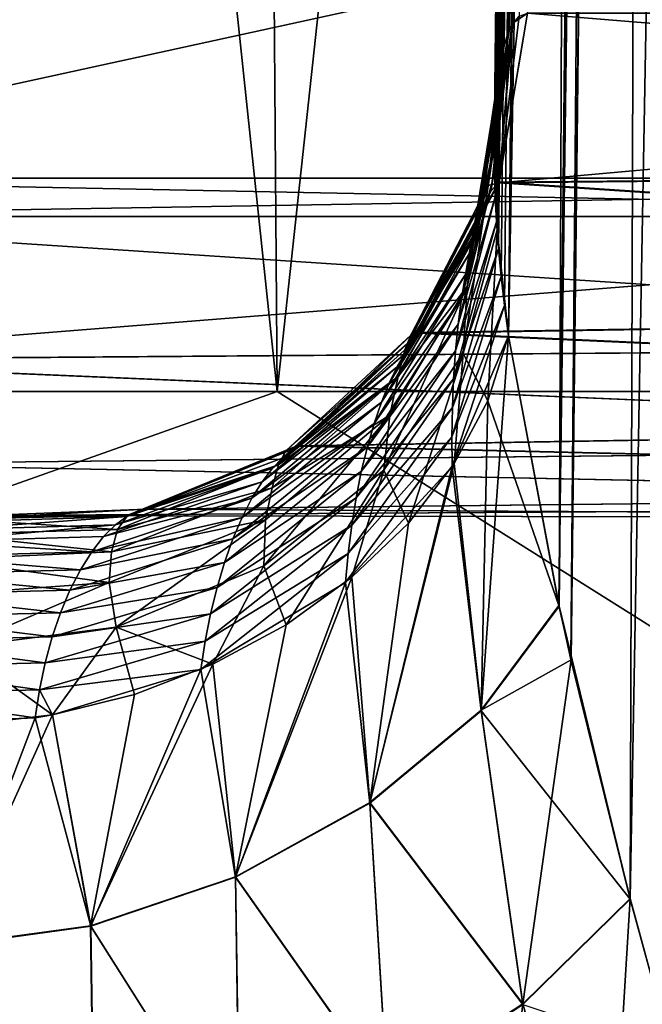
# Model space of a CAD drawing. Header units: metres. Extents: x -92 to 264, y -100 to 50.
# Tile 84 of 656: x -21.223 to -20.979, y -76.946 to -76.561. Entities that reach past the tile are written whole.
import ezdxf

# ---------------------------------------------------------------- set-up
doc = ezdxf.new("R2010")
doc.units = ezdxf.units.M
doc.layers.add('solid_21062050_01', color=7, linetype='CONTINUOUS')

msp = doc.modelspace()

# ---------------------------------------------------------------- linework, layer by layer
at = {"layer": 'solid_21062050_01'}
for points in [[(-22.443529, -64.201744, 6.512856), (-22.345564, -76.706161, 6.464782), (-21.122013, -76.706161, 8.669203)], [(-21.214607, -64.201744, 8.726948), (-22.443529, -64.201744, 6.512856), (-21.122013, -76.706161, 8.669203)], [(-22.443529, -64.201744, -15.505316), (-21.214607, -64.201744, -17.719408), (-22.345564, -76.706161, -15.457243)], [(-21.214607, -64.201744, -17.719408), (-21.122013, -76.706161, -17.661663), (-22.345564, -76.706161, -15.457243)], [(-21.214607, -64.201744, 8.726948), (-21.122013, -76.706161, 8.669203), (-19.681713, -76.706161, 10.73854)], [(-19.767994, -64.201744, 10.805351), (-21.214607, -64.201744, 8.726948), (-19.681713, -76.706161, 10.73854)], [(-21.214607, -64.201744, -17.719408), (-19.767994, -64.201744, -19.797812), (-21.122013, -76.706161, -17.661663)], [(-19.767994, -64.201744, -19.797812), (-19.681715, -76.706161, -19.730997), (-21.122013, -76.706161, -17.661663)], [(-21.037077, -76.611649, -12.223052), (-21.036978, -76.620514, -12.216389), (-21.007435, -73.99778, -12.249672)], [(-21.036964, -76.603302, -12.229671), (-21.037077, -76.611649, -12.223052), (-21.007435, -73.99778, -12.249672)], [(-21.037073, -76.609962, 3.232187), (-21.007435, -73.99778, 3.257211), (-21.006599, -73.997665, 3.22595)], [(-21.035866, -76.642868, 3.208038), (-21.037073, -76.609962, 3.232187), (-21.006599, -73.997665, 3.22595)], [(-21.037073, -76.609962, 3.232187), (-21.036211, -76.589699, 3.249374), (-21.007435, -73.99778, 3.257211)], [(-21.036978, -76.620514, -12.216389), (-21.036663, -76.629898, -12.20969), (-21.007435, -73.99778, -12.249672)], [(-21.036642, -76.59552, -12.236281), (-21.036964, -76.603302, -12.229671), (-21.007435, -73.99778, -12.249672)], [(-21.036663, -76.629898, -12.20969), (-21.006599, -73.997665, -12.21841), (-21.007435, -73.99778, -12.249672)], [(-21.036663, -76.629898, -12.20969), (-21.036119, -76.639786, -12.202909), (-21.006599, -73.997665, -12.21841)], [(-21.036642, -76.59552, -12.236281), (-21.007435, -73.99778, -12.249672), (-21.003542, -73.997993, -12.27996)], [(-21.036108, -76.588303, -12.242896), (-21.036642, -76.59552, -12.236281), (-21.003542, -73.997993, -12.27996)], [(-21.036211, -76.589699, 3.249374), (-21.035526, -76.582687, 3.255705), (-21.007435, -73.99778, 3.257211)], [(-21.036119, -76.639786, -12.202909), (-21.035343, -76.650177, -12.196063), (-21.006599, -73.997665, -12.21841)], [(-21.03536, -76.581696, -12.24952), (-21.036108, -76.588303, -12.242896), (-21.003542, -73.997993, -12.27996)], [(-21.035866, -76.642868, 3.208038), (-21.006599, -73.997665, 3.22595), (-21.000807, -73.997513, 3.194861)], [(-21.035866, -76.642868, 3.208038), (-21.000807, -73.997513, 3.194861), (-21.031431, -76.684372, 3.182405)], [(-21.035526, -76.582687, 3.255705), (-21.033833, -76.572517, 3.266982), (-21.007435, -73.99778, 3.257211)], [(-21.034391, -76.575775, -12.256192), (-21.03536, -76.581696, -12.24952), (-21.003542, -73.997993, -12.27996)], [(-21.035343, -76.650177, -12.196063), (-21.034313, -76.661072, -12.189104), (-21.006599, -73.997665, -12.21841)], [(-21.033195, -76.570549, -12.262889), (-21.034391, -76.575775, -12.256192), (-21.003542, -73.997993, -12.27996)], [(-21.034313, -76.661072, -12.189104), (-21.033012, -76.67247, -12.182031), (-21.006599, -73.997665, -12.21841)], [(-21.033833, -76.572517, 3.266982), (-21.003542, -73.997993, 3.287499), (-21.007435, -73.99778, 3.257211)], [(-21.033833, -76.572517, 3.266982), (-21.031143, -76.564362, 3.279784), (-21.003542, -73.997993, 3.287499)], [(-21.031771, -76.566193, -12.269608), (-21.033195, -76.570549, -12.262889), (-21.003542, -73.997993, -12.27996)], [(-21.033012, -76.67247, -12.182031), (-21.031431, -76.684372, -12.174865), (-21.006599, -73.997665, -12.21841)], [(-21.031771, -76.566193, -12.269608), (-21.003542, -73.997993, -12.27996), (-20.99515, -73.998253, -12.30912)], [(-21.030106, -76.562683, -12.276351), (-21.031771, -76.566193, -12.269608), (-20.99515, -73.998253, -12.30912)], [(-21.031431, -76.684372, 3.182405), (-21.000807, -73.997513, 3.194861), (-20.983063, -73.99749, 3.150751)], [(-21.011726, -76.78994, 3.131371), (-21.031431, -76.684372, 3.182405), (-20.983063, -73.99749, 3.150751)], [(-21.031431, -76.684372, -12.174865), (-21.000807, -73.997513, -12.187322), (-21.006599, -73.997665, -12.21841)], [(-21.011671, -76.790176, -12.12373), (-21.000807, -73.997513, -12.187322), (-21.031431, -76.684372, -12.174865)], [(-21.031143, -76.564362, 3.279784), (-21.029753, -76.561989, 3.285198), (-21.003542, -73.997993, 3.287499)], [(-21.02725, -76.559288, -12.286167), (-21.030106, -76.562683, -12.276351), (-20.99515, -73.998253, -12.30912)], [(-21.029753, -76.561989, 3.285198), (-21.024006, -76.558136, 3.303132), (-21.003542, -73.997993, 3.287499)], [(-21.011726, -76.78994, 3.131371), (-20.983063, -73.99749, 3.150751), (-20.974632, -73.997589, 3.136761)], [(-21.006994, -76.811134, 3.123208), (-21.011726, -76.78994, 3.131371), (-20.974632, -73.997589, 3.136761)], [(-21.011671, -76.790176, -12.12373), (-20.982904, -73.99749, -12.142922), (-21.000807, -73.997513, -12.187322)], [(-21.011671, -76.790176, -12.12373), (-21.007029, -76.810966, -12.115724), (-20.982904, -73.99749, -12.142922)], [(-21.007029, -76.810966, -12.115724), (-20.974632, -73.997589, -12.129222), (-20.982904, -73.99749, -12.142922)], [(-21.007029, -76.810966, -12.115724), (-20.983839, -76.904831, -12.084863), (-20.974632, -73.997589, -12.129222)], [(-20.983902, -76.904594, 3.092472), (-21.006994, -76.811134, 3.123208), (-20.974632, -73.997589, 3.136761)], [(-20.983902, -76.904594, 3.092472), (-20.974632, -73.997589, 3.136761), (-20.931293, -73.99778, 3.089674)], [(-20.967165, -76.965866, 3.076203), (-20.983902, -76.904594, 3.092472), (-20.931293, -73.99778, 3.089674)], [(-20.983839, -76.904831, -12.084863), (-20.967215, -76.965691, -12.068707), (-20.974632, -73.997589, -12.129222)], [(-20.534708, -76.435089, 5.576525), (-21.39328, -76.622589, 3.426971), (-21.448395, -76.435089, 3.447383)], [(-21.448395, -76.435089, -12.439843), (-21.39328, -76.622589, -12.419432), (-20.481941, -76.622589, -14.543102)], [(-21.448395, -76.435089, -12.439843), (-20.481941, -76.622589, -14.543102), (-20.534708, -76.435089, -14.568985)], [(-20.534708, -76.435089, 5.576525), (-20.481941, -76.622589, 5.550642), (-21.39328, -76.622589, 3.426971)], [(-21.035192, -76.624458, 3.307281), (-20.29538, -76.558136, 5.039832), (-21.024006, -76.558136, 3.303132)], [(-21.035192, -76.624458, 3.307281), (-21.024006, -76.558136, 3.303132), (-21.029753, -76.561989, 3.285198)], [(-20.304018, -76.617462, 5.043891), (-20.29538, -76.558136, 5.039832), (-21.035192, -76.624458, 3.307281)], [(-21.03511, -76.624214, -12.299711), (-21.02725, -76.559288, -12.286167), (-21.024006, -76.558136, -12.295592)], [(-20.302412, -76.617462, -14.039769), (-21.03511, -76.624214, -12.299711), (-21.024006, -76.558136, -12.295592)], [(-21.03511, -76.624214, -12.299711), (-21.030106, -76.562683, -12.276351), (-21.02725, -76.559288, -12.286167)], [(-20.302412, -76.617462, -14.039769), (-21.024006, -76.558136, -12.295592), (-20.293774, -76.558136, -14.035709)], [(-21.042376, -76.63279, 3.280916), (-21.029753, -76.561989, 3.285198), (-21.031143, -76.564362, 3.279784)], [(-21.0394, -76.625526, 3.293021), (-21.029753, -76.561989, 3.285198), (-21.042376, -76.63279, 3.280916)], [(-21.042376, -76.63279, 3.280916), (-21.031143, -76.564362, 3.279784), (-21.033833, -76.572517, 3.266982)], [(-21.0394, -76.625526, 3.293021), (-21.035192, -76.624458, 3.307281), (-21.029753, -76.561989, 3.285198)], [(-21.038307, -76.627579, -12.292337), (-21.031771, -76.566193, -12.269608), (-21.030106, -76.562683, -12.276351)], [(-21.038307, -76.627579, -12.292337), (-21.030106, -76.562683, -12.276351), (-21.03511, -76.624214, -12.299711)], [(-21.040304, -76.631607, -12.287831), (-21.033195, -76.570549, -12.262889), (-21.031771, -76.566193, -12.269608)], [(-21.040304, -76.631607, -12.287831), (-21.031771, -76.566193, -12.269608), (-21.038307, -76.627579, -12.292337)], [(-21.042421, -76.63707, -12.282638), (-21.034391, -76.575775, -12.256192), (-21.033195, -76.570549, -12.262889)], [(-21.042421, -76.63707, -12.282638), (-21.033195, -76.570549, -12.262889), (-21.040304, -76.631607, -12.287831)], [(-21.042421, -76.63707, -12.282638), (-21.03536, -76.581696, -12.24952), (-21.034391, -76.575775, -12.256192)], [(-21.042376, -76.63279, 3.280916), (-21.033833, -76.572517, 3.266982), (-21.036211, -76.589699, 3.249374)], [(-21.036211, -76.589699, 3.249374), (-21.033833, -76.572517, 3.266982), (-21.035526, -76.582687, 3.255705)], [(-21.044523, -76.643791, -12.276834), (-21.036108, -76.588303, -12.242896), (-21.03536, -76.581696, -12.24952)], [(-21.044523, -76.643791, -12.276834), (-21.03536, -76.581696, -12.24952), (-21.042421, -76.63707, -12.282638)], [(-21.046507, -76.651596, -12.270542), (-21.036642, -76.59552, -12.236281), (-21.036108, -76.588303, -12.242896)], [(-21.046507, -76.651596, -12.270542), (-21.036108, -76.588303, -12.242896), (-21.044523, -76.643791, -12.276834)], [(-21.044966, -76.645973, 3.269203), (-21.036211, -76.589699, 3.249374), (-21.037073, -76.609962, 3.232187)], [(-21.042376, -76.63279, 3.280916), (-21.036211, -76.589699, 3.249374), (-21.044966, -76.645973, 3.269203)], [(-21.0483, -76.660294, -12.263875), (-21.036964, -76.603302, -12.229671), (-21.036642, -76.59552, -12.236281)], [(-21.0483, -76.660294, -12.263875), (-21.036642, -76.59552, -12.236281), (-21.046507, -76.651596, -12.270542)], [(-21.0483, -76.660294, -12.263875), (-21.037077, -76.611649, -12.223052), (-21.036964, -76.603302, -12.229671)], [(-21.049213, -76.691238, 3.23845), (-21.037073, -76.609962, 3.232187), (-21.035866, -76.642868, 3.208038)], [(-21.047628, -76.665016, 3.255947), (-21.037073, -76.609962, 3.232187), (-21.049213, -76.691238, 3.23845)], [(-21.044966, -76.645973, 3.269203), (-21.037073, -76.609962, 3.232187), (-21.047628, -76.665016, 3.255947)], [(-21.049862, -76.669724, -12.25693), (-21.036978, -76.620514, -12.216389), (-21.037077, -76.611649, -12.223052)], [(-21.049862, -76.669724, -12.25693), (-21.037077, -76.611649, -12.223052), (-21.0483, -76.660294, -12.263875)], [(-20.328215, -76.671272, 5.055261), (-20.304018, -76.617462, 5.043891), (-21.035192, -76.624458, 3.307281)], [(-20.326607, -76.671272, -14.051143), (-21.03511, -76.624214, -12.299711), (-20.302412, -76.617462, -14.039769)], [(-21.051167, -76.679749, -12.249779), (-21.036663, -76.629898, -12.20969), (-21.036978, -76.620514, -12.216389)], [(-21.051167, -76.679749, -12.249779), (-21.036978, -76.620514, -12.216389), (-21.049862, -76.669724, -12.25693)], [(-21.39328, -76.622589, -12.419432), (-21.382833, -76.637695, -12.428707), (-20.640137, -76.637695, -14.198524)], [(-20.481941, -76.622589, -14.543102), (-21.39328, -76.622589, -12.419432), (-20.640137, -76.637695, -14.198524)], [(-21.39328, -76.622589, 3.426971), (-20.481941, -76.622589, 5.550642), (-21.382833, -76.637695, 3.436247)], [(-20.481941, -76.622589, 5.550642), (-20.641769, -76.637695, 5.202589), (-21.382833, -76.637695, 3.436247)], [(-21.0394, -76.625526, 3.293021), (-21.042376, -76.63279, 3.280916), (-21.072018, -76.689819, 3.298528)], [(-21.069649, -76.684029, 3.307032), (-21.0394, -76.625526, 3.293021), (-21.072018, -76.689819, 3.298528)], [(-21.069649, -76.684029, 3.307032), (-21.066582, -76.683289, 3.318926), (-21.035192, -76.624458, 3.307281)], [(-21.069649, -76.684029, 3.307032), (-21.035192, -76.624458, 3.307281), (-21.0394, -76.625526, 3.293021)], [(-20.328215, -76.671272, 5.055261), (-21.035192, -76.624458, 3.307281), (-21.066582, -76.683289, 3.318926)], [(-20.326607, -76.671272, -14.051143), (-21.066368, -76.683014, -12.311307), (-21.03511, -76.624214, -12.299711)], [(-21.038307, -76.627579, -12.292337), (-21.03511, -76.624214, -12.299711), (-21.066368, -76.683014, -12.311307)], [(-21.040304, -76.631607, -12.287831), (-21.038307, -76.627579, -12.292337), (-21.066368, -76.683014, -12.311307)], [(-21.0522, -76.690254, -12.242474), (-21.036119, -76.639786, -12.202909), (-21.036663, -76.629898, -12.20969)], [(-21.0522, -76.690254, -12.242474), (-21.036663, -76.629898, -12.20969), (-21.051167, -76.679749, -12.249779)], [(-21.040304, -76.631607, -12.287831), (-21.066368, -76.683014, -12.311307), (-21.072056, -76.691345, -12.309936)], [(-21.042421, -76.63707, -12.282638), (-21.040304, -76.631607, -12.287831), (-21.072056, -76.691345, -12.309936)], [(-21.072018, -76.689819, 3.298528), (-21.042376, -76.63279, 3.280916), (-21.044966, -76.645973, 3.269203)], [(-21.042421, -76.63707, -12.282638), (-21.072056, -76.691345, -12.309936), (-21.075033, -76.69651, -12.306156)], [(-21.044523, -76.643791, -12.276834), (-21.042421, -76.63707, -12.282638), (-21.075033, -76.69651, -12.306156)], [(-21.347698, -76.693871, -12.415673), (-20.640137, -76.637695, -14.198524), (-21.382833, -76.637695, -12.428707)], [(-20.612448, -76.688301, 5.188811), (-21.382833, -76.637695, 3.436247), (-20.641769, -76.637695, 5.202589)], [(-20.612448, -76.688301, 5.188811), (-21.347794, -76.693764, 3.423249), (-21.382833, -76.637695, 3.436247)], [(-20.610817, -76.688301, -14.184742), (-20.640137, -76.637695, -14.198524), (-21.347698, -76.693871, -12.415673)], [(-21.052954, -76.701149, -12.235053), (-21.035343, -76.650177, -12.196063), (-21.036119, -76.639786, -12.202909)], [(-21.052954, -76.701149, -12.235053), (-21.036119, -76.639786, -12.202909), (-21.0522, -76.690254, -12.242474)], [(-21.044523, -76.643791, -12.276834), (-21.075033, -76.69651, -12.306156), (-21.078127, -76.702881, -12.301196)], [(-21.046507, -76.651596, -12.270542), (-21.044523, -76.643791, -12.276834), (-21.078127, -76.702881, -12.301196)], [(-21.049213, -76.691238, 3.23845), (-21.035866, -76.642868, 3.208038), (-21.039585, -76.709732, 3.201699)], [(-21.039585, -76.709732, 3.201699), (-21.035866, -76.642868, 3.208038), (-21.031431, -76.684372, 3.182405)], [(-21.074589, -76.700279, 3.290768), (-21.044966, -76.645973, 3.269203), (-21.047628, -76.665016, 3.255947)], [(-21.072018, -76.689819, 3.298528), (-21.044966, -76.645973, 3.269203), (-21.074589, -76.700279, 3.290768)], [(-21.046507, -76.651596, -12.270542), (-21.078127, -76.702881, -12.301196), (-21.081167, -76.710312, -12.295294)], [(-21.0483, -76.660294, -12.263875), (-21.046507, -76.651596, -12.270542), (-21.081167, -76.710312, -12.295294)], [(-21.053425, -76.712364, -12.227548), (-21.034313, -76.661072, -12.189104), (-21.035343, -76.650177, -12.196063)], [(-21.053425, -76.712364, -12.227548), (-21.035343, -76.650177, -12.196063), (-21.052954, -76.701149, -12.235053)], [(-21.0483, -76.660294, -12.263875), (-21.081167, -76.710312, -12.295294), (-21.084044, -76.718658, -12.288657)], [(-21.049862, -76.669724, -12.25693), (-21.0483, -76.660294, -12.263875), (-21.084044, -76.718658, -12.288657)], [(-21.053608, -76.723824, -12.219976), (-21.033012, -76.67247, -12.182031), (-21.034313, -76.661072, -12.189104)], [(-21.053608, -76.723824, -12.219976), (-21.034313, -76.661072, -12.189104), (-21.053425, -76.712364, -12.227548)], [(-21.047628, -76.665016, 3.255947), (-21.049213, -76.691238, 3.23845), (-21.080229, -76.736984, 3.265198)], [(-21.077845, -76.715462, 3.280889), (-21.047628, -76.665016, 3.255947), (-21.080229, -76.736984, 3.265198)], [(-21.074589, -76.700279, 3.290768), (-21.047628, -76.665016, 3.255947), (-21.077845, -76.715462, 3.280889)], [(-21.049862, -76.669724, -12.25693), (-21.084044, -76.718658, -12.288657), (-21.086685, -76.72776, -12.281443)], [(-21.051167, -76.679749, -12.249779), (-21.049862, -76.669724, -12.25693), (-21.086685, -76.72776, -12.281443)], [(-20.365788, -76.714714, 5.072914), (-20.328215, -76.671272, 5.055261), (-21.066582, -76.683289, 3.318926)], [(-20.364176, -76.714714, -14.068803), (-21.066368, -76.683014, -12.311307), (-20.326607, -76.671272, -14.051143)], [(-21.053608, -76.723824, -12.219976), (-21.053511, -76.735489, -12.212354), (-21.033012, -76.67247, -12.182031)], [(-21.053511, -76.735489, -12.212354), (-21.031431, -76.684372, -12.174865), (-21.033012, -76.67247, -12.182031)], [(-21.051167, -76.679749, -12.249779), (-21.086685, -76.72776, -12.281443), (-21.089046, -76.737495, -12.273776)], [(-21.0522, -76.690254, -12.242474), (-21.051167, -76.679749, -12.249779), (-21.089046, -76.737495, -12.273776)], [(-21.066368, -76.683014, -12.311307), (-21.11451, -76.728127, -12.335231), (-21.119982, -76.732216, -12.334479)], [(-21.072056, -76.691345, -12.309936), (-21.066368, -76.683014, -12.311307), (-21.119982, -76.732216, -12.334479)], [(-21.118576, -76.729347, 3.325511), (-21.114517, -76.727554, 3.336709), (-21.066582, -76.683289, 3.318926)], [(-21.118576, -76.729347, 3.325511), (-21.066582, -76.683289, 3.318926), (-21.069649, -76.684029, 3.307032)], [(-20.365788, -76.714714, 5.072914), (-21.066582, -76.683289, 3.318926), (-21.114517, -76.727554, 3.336709)], [(-21.066368, -76.683014, -12.311307), (-21.114206, -76.727356, -12.329054), (-21.11451, -76.728127, -12.335231)], [(-20.364176, -76.714714, -14.068803), (-21.114206, -76.727356, -12.329054), (-21.066368, -76.683014, -12.311307)], [(-21.069649, -76.684029, 3.307032), (-21.072018, -76.689819, 3.298528), (-21.121428, -76.734871, 3.318077)], [(-21.118576, -76.729347, 3.325511), (-21.069649, -76.684029, 3.307032), (-21.121428, -76.734871, 3.318077)], [(-21.042158, -76.83107, -12.156597), (-21.031431, -76.684372, -12.174865), (-21.053511, -76.735489, -12.212354)], [(-21.042158, -76.83107, -12.156597), (-21.011671, -76.790176, -12.12373), (-21.031431, -76.684372, -12.174865)], [(-21.039585, -76.709732, 3.201699), (-21.031431, -76.684372, 3.182405), (-21.011726, -76.78994, 3.131371)], [(-20.612448, -76.688301, 5.188811), (-20.570847, -76.726997, 5.169264), (-21.347794, -76.693764, 3.423249)], [(-20.610817, -76.688301, -14.184742), (-21.347698, -76.693871, -12.415673), (-20.56922, -76.726997, -14.165188)], [(-21.072056, -76.691345, -12.309936), (-21.119982, -76.732216, -12.334479), (-21.123775, -76.736183, -12.331049)], [(-21.075033, -76.69651, -12.306156), (-21.072056, -76.691345, -12.309936), (-21.123775, -76.736183, -12.331049)], [(-21.121428, -76.734871, 3.318077), (-21.072018, -76.689819, 3.298528), (-21.074589, -76.700279, 3.290768)], [(-21.0522, -76.690254, -12.242474), (-21.089046, -76.737495, -12.273776), (-21.091099, -76.747757, -12.265744)], [(-21.052954, -76.701149, -12.235053), (-21.0522, -76.690254, -12.242474), (-21.091099, -76.747757, -12.265744)], [(-21.080229, -76.736984, 3.265198), (-21.049213, -76.691238, 3.23845), (-21.070656, -76.757622, 3.234217)], [(-21.049213, -76.691238, 3.23845), (-21.052769, -76.734375, 3.219133), (-21.070656, -76.757622, 3.234217)], [(-21.049213, -76.691238, 3.23845), (-21.039585, -76.709732, 3.201699), (-21.052769, -76.734375, 3.219133)], [(-20.570847, -76.726997, 5.169264), (-21.297022, -76.734383, 3.404413), (-21.347794, -76.693764, 3.423249)], [(-20.56922, -76.726997, -14.165188), (-21.347698, -76.693871, -12.415673), (-21.29698, -76.734406, -12.396858)], [(-21.075033, -76.69651, -12.306156), (-21.123775, -76.736183, -12.331049), (-21.127804, -76.741463, -12.325957)], [(-21.078127, -76.702881, -12.301196), (-21.075033, -76.69651, -12.306156), (-21.127804, -76.741463, -12.325957)], [(-21.078127, -76.702881, -12.301196), (-21.127804, -76.741463, -12.325957), (-21.13183, -76.747932, -12.319531)], [(-21.081167, -76.710312, -12.295294), (-21.078127, -76.702881, -12.301196), (-21.13183, -76.747932, -12.319531)], [(-21.123926, -76.743797, 3.311212), (-21.074589, -76.700279, 3.290768), (-21.077845, -76.715462, 3.280889)], [(-21.121428, -76.734871, 3.318077), (-21.074589, -76.700279, 3.290768), (-21.123926, -76.743797, 3.311212)], [(-21.052954, -76.701149, -12.235053), (-21.091099, -76.747757, -12.265744), (-21.092825, -76.758453, -12.257421)], [(-21.053425, -76.712364, -12.227548), (-21.052954, -76.701149, -12.235053), (-21.092825, -76.758453, -12.257421)], [(-21.924013, -76.990562, 7.222399), (-21.122013, -76.706161, 8.669203), (-22.345564, -76.706161, 6.464782)], [(-21.924013, -76.990562, -16.214859), (-22.345564, -76.706161, -15.457243), (-21.122013, -76.706161, -17.661663)], [(-20.669817, -76.990562, 9.314899), (-21.122013, -76.706161, 8.669203), (-21.924013, -76.990562, 7.222399)], [(-21.924013, -76.990562, -16.214859), (-21.122013, -76.706161, -17.661663), (-20.669817, -76.990562, -18.30736)], [(-20.669817, -76.990562, 9.314899), (-19.681713, -76.706161, 10.73854), (-21.122013, -76.706161, 8.669203)], [(-20.669817, -76.990562, -18.30736), (-21.122013, -76.706161, -17.661663), (-19.681715, -76.706161, -19.730997)], [(-21.081167, -76.710312, -12.295294), (-21.13183, -76.747932, -12.319531), (-21.135698, -76.755447, -12.312061)], [(-21.084044, -76.718658, -12.288657), (-21.081167, -76.710312, -12.295294), (-21.135698, -76.755447, -12.312061)], [(-21.042202, -76.830841, 3.164251), (-21.052769, -76.734375, 3.219133), (-21.039585, -76.709732, 3.201699)], [(-21.042202, -76.830841, 3.164251), (-21.039585, -76.709732, 3.201699), (-21.011726, -76.78994, 3.131371)], [(-20.413342, -76.743866, 5.095258), (-20.365788, -76.714714, 5.072914), (-21.114517, -76.727554, 3.336709)], [(-20.411726, -76.743866, -14.091155), (-21.114206, -76.727356, -12.329054), (-20.364176, -76.714714, -14.068803)], [(-21.053425, -76.712364, -12.227548), (-21.092825, -76.758453, -12.257421), (-21.094208, -76.769508, -12.248855)], [(-21.053608, -76.723824, -12.219976), (-21.053425, -76.712364, -12.227548), (-21.094208, -76.769508, -12.248855)], [(-21.077845, -76.715462, 3.280889), (-21.080229, -76.736984, 3.265198), (-21.127151, -76.774361, 3.284831)], [(-21.126492, -76.756302, 3.301509), (-21.077845, -76.715462, 3.280889), (-21.127151, -76.774361, 3.284831)], [(-21.123926, -76.743797, 3.311212), (-21.077845, -76.715462, 3.280889), (-21.126492, -76.756302, 3.301509)], [(-21.084044, -76.718658, -12.288657), (-21.135698, -76.755447, -12.312061), (-21.139305, -76.763847, -12.303761)], [(-21.086685, -76.72776, -12.281443), (-21.084044, -76.718658, -12.288657), (-21.139305, -76.763847, -12.303761)], [(-21.053608, -76.723824, -12.219976), (-21.094208, -76.769508, -12.248855), (-21.095238, -76.780861, -12.24009)], [(-21.053608, -76.723824, -12.219976), (-21.095238, -76.780861, -12.24009), (-21.053511, -76.735489, -12.212354)], [(-20.570847, -76.726997, 5.169264), (-20.520718, -76.750298, 5.14571), (-21.297022, -76.734383, 3.404413)], [(-20.56922, -76.726997, -14.165188), (-21.29698, -76.734406, -12.396858), (-20.519094, -76.750298, -14.141625)], [(-21.114206, -76.727356, -12.329054), (-21.173162, -76.752159, -12.350924), (-21.180725, -76.754997, -12.353466)], [(-21.11451, -76.728127, -12.335231), (-21.114206, -76.727356, -12.329054), (-21.180725, -76.754997, -12.353466)], [(-21.119982, -76.732216, -12.334479), (-21.11451, -76.728127, -12.335231), (-21.180725, -76.754997, -12.353466)], [(-21.180328, -76.754547, 3.346108), (-21.173349, -76.752205, 3.358534), (-21.114517, -76.727554, 3.336709)], [(-21.180328, -76.754547, 3.346108), (-21.114517, -76.727554, 3.336709), (-21.118576, -76.729347, 3.325511)], [(-21.180328, -76.754547, 3.346108), (-21.118576, -76.729347, 3.325511), (-21.121428, -76.734871, 3.318077)], [(-20.413342, -76.743866, 5.095258), (-21.114517, -76.727554, 3.336709), (-21.173349, -76.752205, 3.358534)], [(-20.411726, -76.743866, -14.091155), (-21.173162, -76.752159, -12.350924), (-21.114206, -76.727356, -12.329054)], [(-21.086685, -76.72776, -12.281443), (-21.139305, -76.763847, -12.303761), (-21.142588, -76.772995, -12.294811)], [(-21.089046, -76.737495, -12.273776), (-21.086685, -76.72776, -12.281443), (-21.142588, -76.772995, -12.294811)], [(-21.123775, -76.736183, -12.331049), (-21.119982, -76.732216, -12.334479), (-21.180725, -76.754997, -12.353466)], [(-20.520718, -76.750298, 5.14571), (-21.236519, -76.754601, 3.381968), (-21.297022, -76.734383, 3.404413)], [(-20.519094, -76.750298, -14.141625), (-21.29698, -76.734406, -12.396858), (-21.236498, -76.754608, -12.374421)], [(-21.123775, -76.736183, -12.331049), (-21.180725, -76.754997, -12.353466), (-21.185179, -76.758286, -12.348671)], [(-21.127804, -76.741463, -12.325957), (-21.123775, -76.736183, -12.331049), (-21.185179, -76.758286, -12.348671)], [(-21.184484, -76.760201, 3.336825), (-21.121428, -76.734871, 3.318077), (-21.123926, -76.743797, 3.311212)], [(-21.180328, -76.754547, 3.346108), (-21.121428, -76.734871, 3.318077), (-21.184484, -76.760201, 3.336825)], [(-21.089046, -76.737495, -12.273776), (-21.142588, -76.772995, -12.294811), (-21.145502, -76.782776, -12.285331)], [(-21.091099, -76.747757, -12.265744), (-21.089046, -76.737495, -12.273776), (-21.145502, -76.782776, -12.285331)], [(-21.127151, -76.774361, 3.284831), (-21.080229, -76.736984, 3.265198), (-21.118465, -76.797401, 3.255719)], [(-21.080229, -76.736984, 3.265198), (-21.092756, -76.778831, 3.246528), (-21.118465, -76.797401, 3.255719)], [(-21.085722, -76.867226, -12.177522), (-21.053511, -76.735489, -12.212354), (-21.095238, -76.780861, -12.24009)], [(-21.080229, -76.736984, 3.265198), (-21.070656, -76.757622, 3.234217), (-21.092756, -76.778831, 3.246528)], [(-21.085766, -76.867012, 3.185195), (-21.070656, -76.757622, 3.234217), (-21.052769, -76.734375, 3.219133)], [(-21.085766, -76.867012, 3.185195), (-21.052769, -76.734375, 3.219133), (-21.042202, -76.830841, 3.164251)], [(-21.085722, -76.867226, -12.177522), (-21.042158, -76.83107, -12.156597), (-21.053511, -76.735489, -12.212354)], [(-21.127804, -76.741463, -12.325957), (-21.185179, -76.758286, -12.348671), (-21.189859, -76.762939, -12.341997)], [(-21.13183, -76.747932, -12.319531), (-21.127804, -76.741463, -12.325957), (-21.189859, -76.762939, -12.341997)], [(-21.186811, -76.768883, 3.327535), (-21.123926, -76.743797, 3.311212), (-21.126492, -76.756302, 3.301509)], [(-21.184484, -76.760201, 3.336825), (-21.123926, -76.743797, 3.311212), (-21.186811, -76.768883, 3.327535)], [(-20.466587, -76.756096, 5.120276), (-20.413342, -76.743866, 5.095258), (-21.173349, -76.752205, 3.358534)], [(-20.464968, -76.756096, -14.116182), (-21.173162, -76.752159, -12.350924), (-20.411726, -76.743866, -14.091155)], [(-21.13183, -76.747932, -12.319531), (-21.189859, -76.762939, -12.341997), (-21.1945, -76.76886, -12.33382)], [(-21.135698, -76.755447, -12.312061), (-21.13183, -76.747932, -12.319531), (-21.1945, -76.76886, -12.33382)], [(-21.091099, -76.747757, -12.265744), (-21.145502, -76.782776, -12.285331), (-21.14802, -76.793083, -12.275424)], [(-21.092825, -76.758453, -12.257421), (-21.091099, -76.747757, -12.265744), (-21.14802, -76.793083, -12.275424)], [(-21.246382, -76.756149, 3.36589), (-21.236519, -76.754601, 3.381968), (-21.173349, -76.752205, 3.358534)], [(-21.246382, -76.756149, 3.36589), (-21.173349, -76.752205, 3.358534), (-21.180328, -76.754547, 3.346108)], [(-20.520718, -76.750298, 5.14571), (-20.466587, -76.756096, 5.120276), (-21.236519, -76.754601, 3.381968)], [(-20.466587, -76.756096, 5.120276), (-21.173349, -76.752205, 3.358534), (-21.236519, -76.754601, 3.381968)], [(-20.519094, -76.750298, -14.141625), (-21.236498, -76.754608, -12.374421), (-20.464968, -76.756096, -14.116182)], [(-20.464968, -76.756096, -14.116182), (-21.236498, -76.754608, -12.374421), (-21.173162, -76.752159, -12.350924)], [(-21.180725, -76.754997, -12.353466), (-21.173162, -76.752159, -12.350924), (-21.236498, -76.754608, -12.374421)], [(-21.180725, -76.754997, -12.353466), (-21.247345, -76.757103, -12.364727), (-21.25223, -76.760292, -12.357007)], [(-21.185179, -76.758286, -12.348671), (-21.180725, -76.754997, -12.353466), (-21.25223, -76.760292, -12.357007)], [(-21.246382, -76.756149, 3.36589), (-21.184484, -76.760201, 3.336825), (-21.25176, -76.762024, 3.352006)], [(-21.180725, -76.754997, -12.353466), (-21.242914, -76.75528, -12.370275), (-21.247345, -76.757103, -12.364727)], [(-21.246382, -76.756149, 3.36589), (-21.180328, -76.754547, 3.346108), (-21.184484, -76.760201, 3.336825)], [(-21.180725, -76.754997, -12.353466), (-21.236498, -76.754608, -12.374421), (-21.242914, -76.75528, -12.370275)], [(-21.135698, -76.755447, -12.312061), (-21.1945, -76.76886, -12.33382), (-21.198925, -76.775894, -12.324468)], [(-21.139305, -76.763847, -12.303761), (-21.135698, -76.755447, -12.312061), (-21.198925, -76.775894, -12.324468)], [(-21.187714, -76.780838, 3.314859), (-21.126492, -76.756302, 3.301509), (-21.184931, -76.79834, 3.294882)], [(-21.186811, -76.768883, 3.327535), (-21.126492, -76.756302, 3.301509), (-21.187714, -76.780838, 3.314859)], [(-21.126492, -76.756302, 3.301509), (-21.127151, -76.774361, 3.284831), (-21.184931, -76.79834, 3.294882)], [(-21.185179, -76.758286, -12.348671), (-21.25223, -76.760292, -12.357007), (-21.257208, -76.764854, -12.347484)], [(-21.189859, -76.762939, -12.341997), (-21.185179, -76.758286, -12.348671), (-21.257208, -76.764854, -12.347484)], [(-21.25176, -76.762024, 3.352006), (-21.184484, -76.760201, 3.336825), (-21.186811, -76.768883, 3.327535)], [(-21.092825, -76.758453, -12.257421), (-21.14802, -76.793083, -12.275424), (-21.150122, -76.803825, -12.26516)], [(-21.094208, -76.769508, -12.248855), (-21.092825, -76.758453, -12.257421), (-21.150122, -76.803825, -12.26516)], [(-21.085766, -76.867012, 3.185195), (-21.092756, -76.778831, 3.246528), (-21.070656, -76.757622, 3.234217)], [(-21.1945, -76.76886, -12.33382), (-21.189859, -76.762939, -12.341997), (-21.257208, -76.764854, -12.347484)], [(-21.25176, -76.762024, 3.352006), (-21.186811, -76.768883, 3.327535), (-21.253801, -76.77182, 3.337542)], [(-21.139305, -76.763847, -12.303761), (-21.198925, -76.775894, -12.324468), (-21.203018, -76.78389, -12.314186)], [(-21.142588, -76.772995, -12.294811), (-21.139305, -76.763847, -12.303761), (-21.203018, -76.78389, -12.314186)], [(-21.1945, -76.76886, -12.33382), (-21.257208, -76.764854, -12.347484), (-21.26202, -76.770691, -12.336527)], [(-21.198925, -76.775894, -12.324468), (-21.26202, -76.770691, -12.336527), (-21.2665, -76.777657, -12.324461)], [(-21.198925, -76.775894, -12.324468), (-21.1945, -76.76886, -12.33382), (-21.26202, -76.770691, -12.336527)], [(-21.253801, -76.77182, 3.337542), (-21.186811, -76.768883, 3.327535), (-21.187714, -76.780838, 3.314859)], [(-21.253801, -76.77182, 3.337542), (-21.187714, -76.780838, 3.314859), (-21.252922, -76.785728, 3.319492)], [(-21.094208, -76.769508, -12.248855), (-21.150122, -76.803825, -12.26516), (-21.151785, -76.814949, -12.254612)], [(-21.094208, -76.769508, -12.248855), (-21.151785, -76.814949, -12.254612), (-21.095238, -76.780861, -12.24009)], [(-21.203018, -76.78389, -12.314186), (-21.198925, -76.775894, -12.324468), (-21.2665, -76.777657, -12.324461)], [(-21.142588, -76.772995, -12.294811), (-21.203018, -76.78389, -12.314186), (-21.206707, -76.792702, -12.303176)], [(-21.145502, -76.782776, -12.285331), (-21.142588, -76.772995, -12.294811), (-21.206707, -76.792702, -12.303176)], [(-21.184931, -76.79834, 3.294882), (-21.127151, -76.774361, 3.284831), (-21.147076, -76.812828, 3.261532)], [(-21.127151, -76.774361, 3.284831), (-21.118465, -76.797401, 3.255719), (-21.147076, -76.812828, 3.261532)], [(-21.203018, -76.78389, -12.314186), (-21.2665, -76.777657, -12.324461), (-21.270542, -76.785591, -12.311525)], [(-21.138277, -76.896011, 3.191977), (-21.118465, -76.797401, 3.255719), (-21.092756, -76.778831, 3.246528)], [(-21.138277, -76.896011, 3.191977), (-21.092756, -76.778831, 3.246528), (-21.085766, -76.867012, 3.185195)], [(-21.206707, -76.792702, -12.303176), (-21.203018, -76.78389, -12.314186), (-21.270542, -76.785591, -12.311525)], [(-21.252922, -76.785728, 3.319492), (-21.187714, -76.780838, 3.314859), (-21.246689, -76.806145, 3.294538)], [(-21.187714, -76.780838, 3.314859), (-21.184931, -76.79834, 3.294882), (-21.246689, -76.806145, 3.294538)], [(-21.145502, -76.782776, -12.285331), (-21.206707, -76.792702, -12.303176), (-21.209948, -76.8022, -12.291575)], [(-21.14802, -76.793083, -12.275424), (-21.145502, -76.782776, -12.285331), (-21.209948, -76.8022, -12.291575)], [(-21.138226, -76.896217, -12.184284), (-21.095238, -76.780861, -12.24009), (-21.151785, -76.814949, -12.254612)], [(-21.138226, -76.896217, -12.184284), (-21.085722, -76.867226, -12.177522), (-21.095238, -76.780861, -12.24009)], [(-21.206707, -76.792702, -12.303176), (-21.270542, -76.785591, -12.311525), (-21.27408, -76.794357, -12.297915)], [(-21.042202, -76.830841, 3.164251), (-21.011726, -76.78994, 3.131371), (-21.006994, -76.811134, 3.123208)], [(-21.042158, -76.83107, -12.156597), (-20.983839, -76.904831, -12.084863), (-21.011671, -76.790176, -12.12373)], [(-21.011671, -76.790176, -12.12373), (-20.983839, -76.904831, -12.084863), (-21.007029, -76.810966, -12.115724)], [(-21.138706, -78.857216, -5.568264), (-22.691715, -76.794624, -5.615499), (-22.691706, -76.794624, -3.376771)], [(-21.138706, -78.857216, -5.568264), (-22.471392, -76.794624, -7.843353), (-22.691715, -76.794624, -5.615499)], [(-21.138706, -78.857216, -3.424196), (-22.691706, -76.794624, -3.376771), (-22.471365, -76.794624, -1.14893)], [(-21.138706, -78.857216, -3.424196), (-21.138706, -78.857216, -5.568264), (-22.691706, -76.794624, -3.376771)], [(-20.921795, -78.857216, -7.701331), (-22.032879, -76.794624, -10.038701), (-22.471392, -76.794624, -7.843353)], [(-21.138706, -78.857216, -5.568264), (-20.921795, -78.857216, -7.701331), (-22.471392, -76.794624, -7.843353)], [(-20.921795, -78.857216, -1.291129), (-22.471365, -76.794624, -1.14893), (-22.03285, -76.794617, 1.046361)], [(-20.921795, -78.857216, -1.291129), (-21.138706, -78.857216, -3.424196), (-22.471365, -76.794624, -1.14893)], [(-21.212181, -77.138748, -11.941188), (-21.228849, -77.110954, -11.952743), (-22.032879, -76.794624, -10.038701)], [(-21.13298, -77.263107, -11.900704), (-21.212181, -77.138748, -11.941188), (-22.032879, -76.794624, -10.038701)], [(-20.741381, -77.834061, -11.753648), (-21.13298, -77.263107, -11.900704), (-22.032879, -76.794624, -10.038701)], [(-20.33606, -78.394051, -11.601727), (-20.741381, -77.834061, -11.753648), (-22.032879, -76.794624, -10.038701)], [(-20.490196, -78.857216, -9.80151), (-20.33606, -78.394051, -11.601727), (-22.032879, -76.794624, -10.038701)], [(-20.921795, -78.857216, -7.701331), (-20.490196, -78.857216, -9.80151), (-22.032879, -76.794624, -10.038701)], [(-20.490196, -78.857216, 0.809049), (-22.03285, -76.794617, 1.046361), (-21.380417, -76.794647, 3.187752)], [(-20.490196, -78.857216, 0.809049), (-20.921795, -78.857216, -1.291129), (-22.03285, -76.794617, 1.046361)], [(-20.490196, -78.857216, 0.809049), (-21.380417, -76.794647, 3.187752), (-21.349907, -76.877289, 3.105056)], [(-21.209948, -76.8022, -12.291575), (-21.27408, -76.794357, -12.297915), (-21.277073, -76.80381, -12.283765)], [(-21.209948, -76.8022, -12.291575), (-21.206707, -76.792702, -12.303176), (-21.27408, -76.794357, -12.297915)], [(-21.14802, -76.793083, -12.275424), (-21.209948, -76.8022, -12.291575), (-21.212706, -76.812279, -12.2795)], [(-21.150122, -76.803825, -12.26516), (-21.14802, -76.793083, -12.275424), (-21.212706, -76.812279, -12.2795)], [(-21.246689, -76.806145, 3.294538), (-21.184931, -76.79834, 3.294882), (-21.209812, -76.832642, 3.262499)], [(-21.184931, -76.79834, 3.294882), (-21.177801, -76.824684, 3.263815), (-21.209812, -76.832642, 3.262499)], [(-21.184931, -76.79834, 3.294882), (-21.147076, -76.812828, 3.261532), (-21.177801, -76.824684, 3.263815)], [(-21.138277, -76.896011, 3.191977), (-21.147076, -76.812828, 3.261532), (-21.118465, -76.797401, 3.255719)], [(-21.212706, -76.812279, -12.2795), (-21.209948, -76.8022, -12.291575), (-21.277073, -76.80381, -12.283765)], [(-21.212706, -76.812279, -12.2795), (-21.277073, -76.80381, -12.283765), (-21.279495, -76.813858, -12.269184)], [(-21.246689, -76.806145, 3.294538), (-21.209812, -76.832642, 3.262499), (-21.242241, -76.836502, 3.257628)], [(-21.150122, -76.803825, -12.26516), (-21.214962, -76.822838, -12.267029), (-21.151785, -76.814949, -12.254612)], [(-21.150122, -76.803825, -12.26516), (-21.212706, -76.812279, -12.2795), (-21.214962, -76.822838, -12.267029)], [(-21.214962, -76.822838, -12.267029), (-21.279495, -76.813858, -12.269184), (-21.281322, -76.824387, -12.254249)], [(-21.214962, -76.822838, -12.267029), (-21.212706, -76.812279, -12.2795), (-21.279495, -76.813858, -12.269184)], [(-21.194952, -76.915207, 3.183979), (-21.177801, -76.824684, 3.263815), (-21.147076, -76.812828, 3.261532)], [(-21.194952, -76.915207, 3.183979), (-21.147076, -76.812828, 3.261532), (-21.138277, -76.896011, 3.191977)], [(-21.042202, -76.830841, 3.164251), (-21.006994, -76.811134, 3.123208), (-21.025906, -76.945824, 3.119923)], [(-21.025906, -76.945824, 3.119923), (-21.006994, -76.811134, 3.123208), (-20.983902, -76.904594, 3.092472)], [(-21.214962, -76.822838, -12.267029), (-21.20981, -76.832664, -12.254992), (-21.151785, -76.814949, -12.254612)], [(-21.194885, -76.915405, -12.176269), (-21.151785, -76.814949, -12.254612), (-21.20981, -76.832664, -12.254992)], [(-21.194885, -76.915405, -12.176269), (-21.138226, -76.896217, -12.184284), (-21.151785, -76.814949, -12.254612)], [(-21.214962, -76.822838, -12.267029), (-21.281322, -76.824387, -12.254249), (-21.216698, -76.833839, -12.254252)], [(-21.281322, -76.824387, -12.254249), (-21.274132, -76.836189, -12.241846), (-21.216698, -76.833839, -12.254252)], [(-21.214962, -76.822838, -12.267029), (-21.216698, -76.833839, -12.254252), (-21.20981, -76.832664, -12.254992)], [(-21.194952, -76.915207, 3.183979), (-21.209812, -76.832642, 3.262499), (-21.177801, -76.824684, 3.263815)], [(-21.250544, -76.92305, -12.154205), (-21.216698, -76.833839, -12.254252), (-21.274132, -76.836189, -12.241846)], [(-21.250629, -76.922836, 3.161929), (-21.242241, -76.836502, 3.257628), (-21.209812, -76.832642, 3.262499)], [(-21.250629, -76.922836, 3.161929), (-21.209812, -76.832642, 3.262499), (-21.194952, -76.915207, 3.183979)], [(-21.250544, -76.92305, -12.154205), (-21.194885, -76.915405, -12.176269), (-21.216698, -76.833839, -12.254252)], [(-21.194885, -76.915405, -12.176269), (-21.20981, -76.832664, -12.254992), (-21.216698, -76.833839, -12.254252)], [(-21.085766, -76.867012, 3.185195), (-21.042202, -76.830841, 3.164251), (-21.025906, -76.945824, 3.119923)], [(-21.025843, -76.946068, -12.112288), (-21.042158, -76.83107, -12.156597), (-21.085722, -76.867226, -12.177522)], [(-21.025843, -76.946068, -12.112288), (-20.983839, -76.904831, -12.084863), (-21.042158, -76.83107, -12.156597)], [(-21.138277, -76.896011, 3.191977), (-21.085766, -76.867012, 3.185195), (-21.078859, -76.980484, 3.130732)], [(-21.078791, -76.980721, -12.123075), (-21.085722, -76.867226, -12.177522), (-21.138226, -76.896217, -12.184284)], [(-21.085766, -76.867012, 3.185195), (-21.025906, -76.945824, 3.119923), (-21.078859, -76.980484, 3.130732)], [(-21.078791, -76.980721, -12.123075), (-21.025843, -76.946068, -12.112288), (-21.085722, -76.867226, -12.177522)], [(-20.490196, -78.857216, 0.809049), (-21.349907, -76.877289, 3.105056), (-21.339842, -76.900337, 3.086025)], [(-21.194952, -76.915207, 3.183979), (-21.138277, -76.896011, 3.191977), (-21.136684, -77.007324, 3.123105)], [(-21.1366, -77.007553, -12.115432), (-21.138226, -76.896217, -12.184284), (-21.194885, -76.915405, -12.176269)], [(-21.138277, -76.896011, 3.191977), (-21.078859, -76.980484, 3.130732), (-21.136684, -77.007324, 3.123105)], [(-21.1366, -77.007553, -12.115432), (-21.078791, -76.980721, -12.123075), (-21.138226, -76.896217, -12.184284)], [(-20.490196, -78.857216, 0.809049), (-21.339842, -76.900337, 3.086025), (-21.299986, -76.982719, 3.02793)], [(-21.025906, -76.945824, 3.119923), (-20.983902, -76.904594, 3.092472), (-20.993427, -77.06089, 3.080198)], [(-21.025843, -76.946068, -12.112288), (-20.967215, -76.965691, -12.068707), (-20.983839, -76.904831, -12.084863)], [(-20.993427, -77.06089, 3.080198), (-20.983902, -76.904594, 3.092472), (-20.967165, -76.965866, 3.076203)], [(-21.250629, -76.922836, 3.161929), (-21.194952, -76.915207, 3.183979), (-21.193422, -77.023575, 3.097827)], [(-21.193317, -77.023804, -12.090144), (-21.194885, -76.915405, -12.176269), (-21.250544, -76.92305, -12.154205)], [(-21.194952, -76.915207, 3.183979), (-21.136684, -77.007324, 3.123105), (-21.193422, -77.023575, 3.097827)], [(-21.193317, -77.023804, -12.090144), (-21.1366, -77.007553, -12.115432), (-21.194885, -76.915405, -12.176269)], [(-21.250629, -76.922836, 3.161929), (-21.193422, -77.023575, 3.097827), (-21.243225, -77.027557, 3.057505)], [(-21.243099, -77.027802, -12.049818), (-21.193317, -77.023804, -12.090144), (-21.250544, -76.92305, -12.154205)], [(-21.078859, -76.980484, 3.130732), (-21.025906, -76.945824, 3.119923), (-21.04285, -77.091614, 3.082058)], [(-21.025906, -76.945824, 3.119923), (-20.993427, -77.06089, 3.080198), (-21.04285, -77.091614, 3.082058)]]:
    msp.add_3dface(points, dxfattribs=at)

doc.saveas('drawing.dxf')
